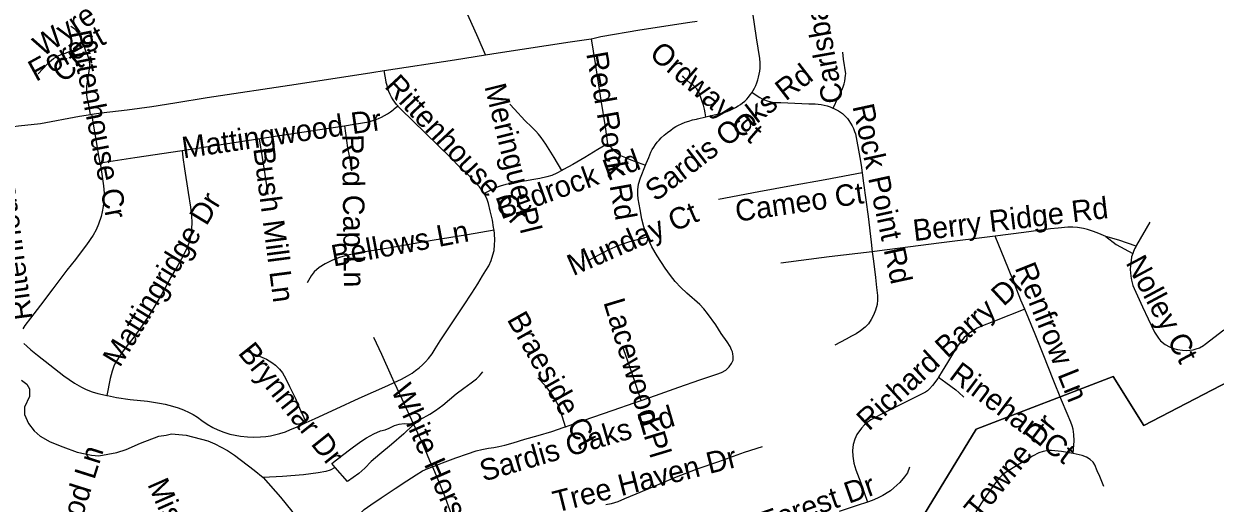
# Model space of a CAD drawing. Extents: x 1383679 to 1536984, y 460658 to 651027.
# Drawn here: x 1474850 to 1480119, y 507536 to 509658 of the extents above; entities that cross this region are included whole.
import ezdxf

# ---------------------------------------------------------------- set-up
doc = ezdxf.new("R2010")
doc.units = 0
for name, color, linetype in [('Exist Boundary Political City Limit New', 7, 'Continuous'), ('Exist Hydrographic Misc Water Feature', 7, 'Continuous'), ('Exist Road Non-System Type 51', 7, 'Continuous'), ('Exist Road Non-System Type 51 Label', 7, 'Continuous'), ('Map Preparation Boundary City Limit Buffer Line', 7, 'Continuous')]:
    doc.layers.add(name, color=color, linetype=linetype)

msp = doc.modelspace()

# ---------------------------------------------------------------- linework, layer by layer
at = {"layer": 'Exist Boundary Political City Limit New'}
for points in [[(1483076.5, 509192.8), (1480997.4, 508274.2), (1480898.9, 508449.6), (1479803.8, 507879.6), (1479667, 508097.2), (1479061.1, 507863.1), (1478796.4, 507429.1), (1478797.4, 507422.9)], [(1478797.4, 507422.9), (1478796.4, 507429.1), (1479061.1, 507863.1), (1479667, 508097.2), (1479803.8, 507879.6), (1480898.9, 508449.6), (1480997.4, 508274.2), (1483076.5, 509192.8)]]:
    msp.add_lwpolyline(points, dxfattribs=at)
at = {"layer": 'Exist Hydrographic Misc Water Feature'}
for points in [[(1476570.4, 507881.5), (1476603.2, 507905.8), (1476645.5, 507930.5), (1476670.2, 507945.9), (1476703.4, 507969.5), (1476762.1, 508020), (1476795.5, 508045.8), (1476828.8, 508069.4), (1476852.6, 508086.6), (1476865.3, 508099.1), (1476880.1, 508117)], [(1474840.3, 508080.9), (1474864, 508062.5), (1474875.6, 508042.2), (1474874.8, 508008.2), (1474853.9, 507960.7), (1474853.2, 507928.7), (1474870.4, 507888.3), (1474895.9, 507855.8), (1474923.4, 507833.2), (1474966.9, 507808.3), (1475022.5, 507785.1), (1475086, 507761.8), (1475149.9, 507748.5), (1475181.8, 507745.8), (1475262.2, 507760.2), (1475302.5, 507773.3), (1475367.1, 507802), (1475447.8, 507832.3), (1475480.4, 507837.6), (1475504, 507843.1), (1475568, 507837.8)], [(1476227.3, 507694.1), (1476212.1, 507711.7), (1476253.6, 507744.1), (1476302.8, 507780.4), (1476340.2, 507808.4), (1476365.9, 507825.6), (1476398.6, 507843.3), (1476427.1, 507855.9), (1476447.9, 507860.6), (1476465.8, 507867.7), (1476490.3, 507879.2), (1476510.5, 507885.7), (1476532.5, 507888.6), (1476554.4, 507887.6), (1476570.4, 507881.5)], [(1476570.4, 507881.5), (1476530.4, 507842.7), (1476477, 507796.1), (1476424.8, 507753), (1476386.7, 507721.1), (1476357.9, 507691.2), (1476332, 507667.6), (1476281.7, 507632.5), (1476227.3, 507694.1)], [(1475568, 507837.8), (1475663.6, 507811.8), (1475695.4, 507799.1), (1475750.8, 507770), (1475782.4, 507749.3), (1475869.1, 507681.5), (1475908.3, 507649.7)], [(1476227.3, 507694.1), (1476204.5, 507681.9), (1476185.9, 507676), (1476152.4, 507669.9), (1476086.6, 507661.6), (1475994.9, 507654.4), (1475908.3, 507649.7)], [(1475908.3, 507649.7), (1475984.8, 507563.1), (1476035.6, 507500.1), (1476099.3, 507402)]]:
    msp.add_lwpolyline(points, dxfattribs=at)
at = {"layer": 'Exist Road Non-System Type 51'}
msp.add_line((1475145.7, 509256.7), (1475150.9, 509257.6), dxfattribs=at)
for points in [[(1476892, 509520.9), (1476858.9, 509596.5), (1476800.4, 509727.8), (1476747.6, 509835), (1476705.5, 509921.8), (1476696.7, 509934.5), (1476694.6, 509937.1)], [(1477866.4, 509246.7), (1477922.4, 509260.3), (1477935.6, 509262.9), (1477948.6, 509266.4), (1477961.3, 509270.6), (1477973.8, 509275.5), (1477986, 509281.2), (1477997.8, 509287.5), (1478009.3, 509294.6), (1478019.4, 509301.1), (1478029.1, 509308.4), (1478038.3, 509316.2), (1478047, 509324.6), (1478055.2, 509333.6), (1478062.7, 509343), (1478069.5, 509353), (1478075.8, 509363.4), (1478080.9, 509373.3), (1478086.7, 509385.1), (1478091.9, 509397.3), (1478096.3, 509409.7), (1478099.9, 509422.4), (1478102.8, 509435.3), (1478104.9, 509448.3), (1478106.2, 509461.5), (1478106.7, 509474.7), (1478106.4, 509487.9), (1478105.4, 509501), (1478104.9, 509504.9), (1478089.8, 509596.3), (1478074.3, 509706.4)], [(1475116.6, 509558.9), (1475100.7, 509599.8), (1475097.3, 509607.4), (1475093.1, 509614.6), (1475088.3, 509621.4), (1475082.8, 509627.7), (1475076.8, 509633.5), (1475070.3, 509638.7), (1475063.3, 509643.2), (1475058.3, 509645.9)], [(1477359.3, 509591.8), (1477367.2, 509592.9), (1477401.4, 509602.7), (1477575, 509631.8), (1477795.2, 509665.6), (1477827.5, 509670.4)], [(1476892, 509520.9), (1476948.4, 509530), (1477266.7, 509578.4), (1477359.3, 509591.8)], [(1477359.3, 509591.8), (1477377.2, 509483), (1477401.9, 509319.4), (1477420.6, 509202.7), (1477431.7, 509127.3)], [(1474913.8, 509436.9), (1474955.3, 509481.1), (1474963.5, 509489.3), (1474972.3, 509496.9), (1474981.6, 509503.9), (1474991.4, 509510.3), (1475001.6, 509515.9), (1475012.1, 509520.9), (1475022.9, 509525.2), (1475034, 509528.7), (1475040.9, 509530.4), (1475116.6, 509558.9)], [(1475145.7, 509256.7), (1475136.6, 509306.4), (1475133.5, 509318.7), (1475131.1, 509331.2), (1475129.5, 509343.7), (1475128.7, 509356.4), (1475128.8, 509369.1), (1475129.5, 509381.7), (1475131.1, 509394.3), (1475132, 509399.3), (1475139.6, 509449), (1475141.1, 509458.9), (1475141.8, 509468.9), (1475141.7, 509478.9), (1475140.8, 509488.9), (1475139.1, 509498.8), (1475136.7, 509508.5), (1475133.5, 509518), (1475129.6, 509527.2), (1475126.5, 509533.3), (1475116.6, 509558.9)], [(1476443.5, 509451.1), (1476755.6, 509498.9), (1476892, 509520.9)], [(1478429.7, 509284.3), (1478450.9, 509332.6), (1478457.6, 509343.8), (1478463.6, 509355.3), (1478468.9, 509367.2), (1478473.5, 509379.4), (1478477.4, 509391.8), (1478480.4, 509404.5), (1478482.8, 509417.3), (1478484.3, 509430.2), (1478484.8, 509437), (1478474.6, 509501.5), (1478472.2, 509533)], [(1475150.9, 509257.6), (1475192.6, 509264.5), (1475306.7, 509277.1), (1475417.2, 509292.7), (1475518.1, 509308), (1475660.9, 509331.6), (1476055.4, 509390.3), (1476389.3, 509442.8), (1476443.5, 509451.1)], [(1476504, 509294.5), (1476498.7, 509300.6), (1476490.7, 509311.2), (1476483.4, 509322.1), (1476476.8, 509333.5), (1476470.6, 509345.8), (1476465.1, 509358.5), (1476460.4, 509371.4), (1476456.4, 509384.6), (1476453.2, 509397.9), (1476452.5, 509401.2), (1476443.5, 509451.1)], [(1477866.4, 509246.7), (1477863.7, 509263.5), (1477860, 509280.8), (1477855.6, 509297.9), (1477850.5, 509314.8), (1477844.6, 509331.5), (1477838, 509347.9), (1477834.7, 509355.6), (1477830.7, 509362.9), (1477826.1, 509369.8), (1477820.8, 509376.3), (1477814.9, 509382.2), (1477808.5, 509387.6), (1477801.6, 509392.3), (1477796.6, 509395.2), (1477768.6, 509421.1), (1477762.9, 509428.5)], [(1478071.2, 509354.2), (1478105.3, 509331.9), (1478115.6, 509326.5), (1478126.3, 509321.7), (1478137.4, 509317.7), (1478148.6, 509314.5), (1478160.1, 509312), (1478171.7, 509310.2), (1478183.3, 509309.3), (1478195.1, 509309.2), (1478198.3, 509309.3), (1478321.8, 509304), (1478335.5, 509304.3), (1478349.1, 509303.9), (1478362.7, 509302.7), (1478376.1, 509300.7), (1478389.5, 509297.9), (1478402.7, 509294.4), (1478415.6, 509290.1), (1478428.3, 509285), (1478429.7, 509284.3)], [(1476267.8, 509206.9), (1476310.9, 509213.4), (1476375.4, 509224), (1476390, 509228.2), (1476404.4, 509233.2), (1476418.5, 509238.8), (1476432.3, 509245.3), (1476445.8, 509252.4), (1476458.9, 509260.2), (1476471.5, 509268.7), (1476483.7, 509277.8), (1476488.2, 509281.4), (1476504, 509294.5)], [(1476886.1, 508906.5), (1476882.8, 508911.9), (1476875.8, 508921.4), (1476865.4, 508935.8), (1476840.6, 508963.6), (1476817.3, 508987.9), (1476777.3, 509025.1), (1476737, 509066), (1476516.4, 509281.1), (1476507.2, 509290.6), (1476504, 509294.5)], [(1477228.8, 509009), (1477194.9, 509066), (1477159.1, 509125.2), (1477148.8, 509140.3), (1477137.8, 509154.9), (1477126.2, 509169.1), (1477114, 509182.7), (1477101.2, 509195.8), (1477096.6, 509200.2), (1477066.3, 509229.9), (1477020.7, 509280.6), (1477000.3, 509302.3)], [(1478429.7, 509284.3), (1478440.6, 509279.3), (1478452.6, 509272.8), (1478461.6, 509267.1), (1478470.2, 509260.8), (1478478.3, 509253.9), (1478485.9, 509246.4), (1478492.8, 509238.3), (1478499.2, 509229.8), (1478506.5, 509218.3), (1478513, 509206.5), (1478518.9, 509194.3), (1478524, 509181.7), (1478527.6, 509171.6), (1478547.4, 509066), (1478552.6, 509032.2), (1478557.2, 508998.5)], [(1474760.6, 509197.2), (1474826.5, 509207), (1474924.6, 509217), (1475096.8, 509248.7), (1475145.7, 509256.7)], [(1475187.3, 509042.6), (1475183.3, 509066), (1475150.9, 509257.6)], [(1477599.3, 509032.5), (1477601.9, 509039.2), (1477614.2, 509066), (1477618.6, 509078.2), (1477623.8, 509090), (1477629.6, 509101.6), (1477636.2, 509112.7), (1477643.5, 509123.5), (1477651.4, 509133.7), (1477659.9, 509143.5), (1477668.9, 509152.7), (1477682.4, 509165.1), (1477696.5, 509176.8), (1477711, 509187.9), (1477722.3, 509195.8), (1477734, 509203.1), (1477746.1, 509209.7), (1477758.6, 509215.5), (1477774.7, 509222), (1477791.1, 509227.6), (1477807.7, 509232.6), (1477824.6, 509236.7), (1477830.1, 509237.9), (1477866.4, 509246.7)], [(1475550.1, 509097.8), (1475980.3, 509163.5), (1476267.8, 509206.9)], [(1476267.8, 509206.9), (1476282.4, 509109.5), (1476290.3, 509066), (1476290.3, 509066), (1476298.9, 509007)], [(1475930.3, 508902.6), (1475917.4, 508990.6), (1475906.5, 509066), (1475892.2, 509149.4)], [(1477431.7, 509127.3), (1477389, 509101.4), (1477330.8, 509066), (1477278, 509035.8), (1477237.2, 509013.8), (1477228.8, 509009)], [(1477431.7, 509127.3), (1477441.9, 509115.8), (1477452.8, 509104.9), (1477464.1, 509094.6), (1477476, 509084.8), (1477488.4, 509075.7), (1477510.6, 509066), (1477534, 509056.6), (1477599.3, 509032.5)], [(1475187.3, 509042.6), (1475341.7, 509066), (1475550.1, 509097.8)], [(1475550.1, 509097.8), (1475553.5, 509066), (1475560.9, 509015.9), (1475577.2, 508911.4), (1475586.9, 508846.4), (1475591.9, 508808.3), (1475593.2, 508777.9), (1475592.1, 508750.1), (1475588.7, 508721.5), (1475582.8, 508693.8), (1475571.3, 508664.8), (1475556.6, 508634.7), (1475531, 508588), (1475500.7, 508536.6), (1475471.8, 508482.9), (1475447.2, 508439.4), (1475425.3, 508402.4), (1475404.5, 508368), (1475382.1, 508335.2), (1475360.2, 508302.7), (1475333, 508265.8), (1475308.1, 508234.1), (1475287.4, 508206.6), (1475271.5, 508184.5), (1475261.2, 508167.5), (1475250.5, 508146.3), (1475241.5, 508120.1), (1475232.5, 508088.6), (1475217.2, 508012.9)], [(1475187.3, 509042.6), (1475196, 508992.2), (1475202.1, 508941.5), (1475205.3, 508908.5), (1475204.6, 508875.5), (1475200.6, 508850), (1475196.9, 508825.6), (1475191.8, 508805.7), (1475180.5, 508770.7), (1475170.6, 508746.7), (1475157.7, 508722.9), (1475127.1, 508679.7), (1475103.6, 508649.4), (1475078.5, 508615.1), (1475040.8, 508567), (1474978.8, 508485.4), (1474923.7, 508413), (1474880.5, 508355.3), (1474854.3, 508323), (1474845.6, 508308.5)], [(1477228.8, 509009), (1477207, 508996.6), (1477184.6, 508987), (1477162.5, 508980.4), (1477131.9, 508973.8), (1477097.4, 508966.9), (1477073.3, 508962.8), (1477044, 508958.6), (1477014.4, 508952.8), (1476982.1, 508946.3), (1476957, 508938.8), (1476936.8, 508931.5), (1476918.1, 508922.8), (1476886.1, 508906.5)], [(1477607.2, 508714.3), (1477591.5, 508758.8), (1477582.7, 508793.5), (1477575.6, 508836.2), (1477567.5, 508883.4), (1477565.4, 508902.3), (1477565.4, 508922.5), (1477569, 508948.6), (1477577.2, 508975.6), (1477599.3, 509032.5)], [(1478557.2, 508998.5), (1478393.3, 508967.5), (1478245.4, 508941.1), (1478101, 508914.2), (1477922.2, 508880.7)], [(1478557.2, 508998.5), (1478563.5, 508952.1), (1478583.6, 508805.7), (1478597.4, 508692), (1478602.4, 508649.4)], [(1476929.7, 508744), (1476927.8, 508757.1), (1476922.4, 508789.2), (1476913.3, 508830.1), (1476905, 508862.2), (1476898.7, 508880.7), (1476892.1, 508896.5), (1476886.1, 508906.5)], [(1476929.7, 508744), (1476812.1, 508724.5), (1476655.9, 508698.5), (1476463.1, 508665.5), (1476331.2, 508644.2), (1476282.4, 508634.1), (1476246.9, 508623.7), (1476215.5, 508611.3), (1476182.5, 508596.3), (1476156.5, 508578.9), (1476135, 508560.2), (1476121, 508542.7), (1476102.7, 508511.6)], [(1476488.1, 508070), (1476520.5, 508085.4), (1476547.3, 508099.7), (1476567.3, 508112.3), (1476582.9, 508123), (1476598.2, 508135.4), (1476612.7, 508147.9), (1476627.2, 508161.9), (1476639.4, 508176.3), (1476655.6, 508197.3), (1476669.7, 508218.8), (1476691.4, 508254.1), (1476727.3, 508307.4), (1476762.5, 508361.5), (1476794.6, 508409.2), (1476831.1, 508465.5), (1476858.2, 508507), (1476879.4, 508542.5), (1476893.9, 508566.3), (1476906.5, 508587.3), (1476917, 508610.1), (1476924.8, 508634.8), (1476929.6, 508655.1), (1476932.3, 508679.5), (1476933.4, 508700.1), (1476931.9, 508728.6), (1476929.7, 508744)], [(1479635.8, 508716.6), (1479603.8, 508729.9), (1479581.1, 508738.7), (1479554.1, 508747.4), (1479535.7, 508752.1), (1479510.2, 508755.9), (1479489.4, 508757.7), (1479466.9, 508757.3), (1479424.2, 508753.8), (1479390.3, 508750.1), (1479273.1, 508734.9), (1479146.2, 508718.6)], [(1479829.4, 508779.4), (1479771.3, 508677.5), (1479769.1, 508673.7)], [(1477607.2, 508714.3), (1477528.6, 508693.1), (1477477.6, 508675.5), (1477437.3, 508657.8), (1477400.3, 508638.2), (1477344, 508608.5)], [(1477580.5, 507991.1), (1477644.1, 508012.2), (1477746.8, 508050), (1477839.9, 508082.5), (1477914.5, 508107.4), (1477935.9, 508114.7), (1477954.9, 508125.2), (1477969.7, 508139.5), (1477979.8, 508154), (1477986.6, 508169.6), (1477987.8, 508185.4), (1477986.4, 508196.9), (1477983.7, 508206.6), (1477980.3, 508214.8), (1477973.9, 508229.4), (1477961.3, 508250.9), (1477934.5, 508287.5), (1477910.7, 508326), (1477873.9, 508375.1), (1477857.7, 508396.4), (1477840.3, 508415.2), (1477782.4, 508466.3), (1477756.1, 508491.3), (1477731.2, 508517.8), (1477709.3, 508544.4), (1477687.1, 508576.2), (1477651, 508631.3), (1477627.7, 508670.9), (1477608, 508712.1), (1477607.2, 508714.3)], [(1479146.2, 508718.6), (1478897.3, 508686.7), (1478634.4, 508653.3), (1478602.4, 508649.4)], [(1479276.7, 508394.2), (1479259.7, 508435.2), (1479223.3, 508526.7), (1479188.5, 508612.6), (1479146.2, 508718.6)], [(1479769.1, 508673.7), (1479692.6, 508700.5), (1479635.8, 508716.6)], [(1479635.8, 508716.6), (1479680.1, 508681.1), (1479754.3, 508642)], [(1478602.4, 508649.4), (1478412.2, 508626.2), (1478197.5, 508598.3)], [(1478602.4, 508649.4), (1478607.3, 508607.8), (1478616.1, 508535.5), (1478621.3, 508490.8), (1478624.7, 508455.7), (1478625.1, 508436.2), (1478623.2, 508415.4), (1478617, 508390.1), (1478607.5, 508368.5), (1478597.2, 508348.8), (1478585.4, 508330.3), (1478571.2, 508314.9), (1478550.2, 508299.7), (1478530.5, 508285.8), (1478509.7, 508274.9), (1478486.9, 508261.8), (1478437.3, 508236)], [(1479754.3, 508642), (1479749.3, 508626.4), (1479746.6, 508610.8), (1479744.1, 508588.2), (1479743.4, 508570.6), (1479743.7, 508555.6), (1479745.2, 508540.7), (1479748.1, 508523.3), (1479754.9, 508499.8), (1479759.9, 508485.7), (1479767.8, 508469.9), (1479797, 508405.3), (1479822.1, 508352.2), (1479850.8, 508293.2), (1479858.4, 508279.2), (1479867.8, 508266.5), (1479876.4, 508255.1), (1479897, 508238.3), (1479917.3, 508228.5), (1479930.6, 508222.7), (1479952.6, 508216.9), (1479974.4, 508213.4), (1479991.7, 508212.1), (1480021, 508215.4), (1480034.2, 508218.6), (1480048.7, 508224.2), (1480066.8, 508233.8), (1480075, 508240), (1480156.3, 508302.8)], [(1479769.1, 508673.7), (1479762.2, 508661.9), (1479755.7, 508646.5), (1479754.3, 508642)], [(1479276.7, 508394.2), (1479142.8, 508341.4), (1479082.8, 508317.8), (1479066.4, 508310.3), (1479054.9, 508303.9), (1479042.3, 508296.2), (1479027.3, 508285.5), (1479008.8, 508269.9), (1478994.7, 508253.4), (1478975.4, 508225), (1478934.2, 508158.7), (1478912, 508120.5), (1478895.4, 508094.2)], [(1479490.1, 507755.7), (1479494.8, 507812.6), (1479493.5, 507840.6), (1479490.5, 507863.5), (1479486.9, 507878.4), (1479479.7, 507894.9), (1479464.1, 507932.6), (1479439, 507992.3), (1479402.1, 508084.3), (1479360.3, 508188.3), (1479322.1, 508284.2), (1479276.7, 508394.2)], [(1476397, 508271.7), (1476432.1, 508196.4), (1476474.4, 508099.5), (1476488.1, 508070)], [(1474850.4, 508242.2), (1474863.5, 508230.6), (1474881.1, 508214.2), (1474911.4, 508190.8), (1474965.7, 508148.7), (1475027.9, 508099.7), (1475074.7, 508066.9), (1475104.9, 508050), (1475125.7, 508039.6), (1475152.2, 508028.3), (1475177.1, 508021), (1475198.1, 508016.5), (1475217.2, 508012.9)], [(1477580.5, 507991.1), (1477541.3, 508105.6), (1477517.8, 508173.6), (1477497.9, 508230.6)], [(1475833.5, 508210.3), (1475892, 508187), (1475923.2, 508173.8), (1475946.8, 508158.9), (1475963.5, 508146.7), (1475981.3, 508130), (1475994.5, 508113), (1476009.6, 508087.1), (1476025.9, 508053.1), (1476049.8, 508002), (1476069.1, 507956.8), (1476098.4, 507892.7)], [(1476098.4, 507892.7), (1476139.3, 507911.6), (1476232.3, 507954.3), (1476333.5, 508000.5), (1476460.3, 508056.8), (1476488.1, 508070)], [(1476488.1, 508070), (1476521.4, 507997.7), (1476573.1, 507885.8), (1476615.6, 507792.3), (1476645, 507725.4), (1476657.1, 507697.4)], [(1477245.9, 507874.7), (1477224.8, 507940.4), (1477214.6, 507968.1), (1477201.8, 507991.9), (1477190.2, 508011.3), (1477173, 508035.3), (1477156.6, 508055.8), (1477122.9, 508090.4)], [(1478895.4, 508094.2), (1478891.5, 508088), (1478868.7, 508057.7), (1478855.8, 508041.6), (1478846.3, 508033.3), (1478838.1, 508028.1), (1478640.1, 507928), (1478596.2, 507904.9), (1478579.8, 507892.7), (1478567.2, 507882.3), (1478554, 507868.5), (1478534.1, 507840), (1478525.1, 507819.9), (1478518, 507795.9), (1478515.1, 507768.6), (1478516, 507744.1), (1478520.8, 507712.9), (1478529.6, 507684.2), (1478551.8, 507626.2), (1478580.6, 507541)], [(1478895.4, 508094.2), (1478927, 508070.7), (1478972.3, 508037.8), (1478984.8, 508026.5), (1479007.4, 508005.7)], [(1475217.2, 508012.9), (1475220, 508012.4), (1475260.7, 508004.1), (1475320.8, 507995.7), (1475396.8, 507987.3), (1475449.7, 507978.1), (1475474.8, 507973.7), (1475507.8, 507965.6), (1475533.1, 507958.1), (1475557.1, 507949.2), (1475581.2, 507937.8), (1475599.8, 507928.1), (1475618.8, 507916.1), (1475638, 507902.8), (1475661.9, 507885.2), (1475686.4, 507871.6), (1475708.5, 507860.8), (1475734.7, 507849.9), (1475761.6, 507841.3), (1475785.4, 507836.8), (1475809.3, 507833), (1475839.1, 507829.3), (1475867.4, 507828.5), (1475896.6, 507829.4), (1475920.5, 507831.4), (1475941.5, 507834.3), (1475959.6, 507838.6), (1475982.7, 507844.3), (1476007.1, 507852.2), (1476029.9, 507861.5), (1476055.7, 507873), (1476098.4, 507892.7)], [(1477245.9, 507874.7), (1477294.7, 507891.8), (1477366.6, 507916.8), (1477456, 507947.7), (1477548.8, 507980.6), (1477580.5, 507991.1)], [(1476657.1, 507697.4), (1476702, 507714.8), (1476760.8, 507737.4), (1476813, 507754.8), (1476851.2, 507767.4), (1476876.1, 507773.8), (1476905, 507779.4), (1476928.3, 507782.5), (1476950.6, 507786.7), (1476978, 507793.6), (1477014.3, 507803.6), (1477066, 507818.7), (1477124.2, 507835.7), (1477184.8, 507853.1), (1477240.2, 507872.7), (1477245.9, 507874.7)], [(1478115.2, 507785.9), (1478035.9, 507759.7), (1477922.6, 507719), (1477826.7, 507686.6), (1477727.6, 507648.1), (1477631, 507607.6), (1477557.4, 507576.4), (1477507.1, 507554.9), (1477477.1, 507542.5), (1477447.3, 507533.4), (1477424.4, 507528.6)], [(1479490.1, 507755.7), (1479438.3, 507765.2), (1479408.9, 507768.5), (1479394.7, 507769), (1479385.6, 507769), (1479373.4, 507768.3), (1479358.3, 507765.4), (1479339.1, 507759.1), (1479311.5, 507744.8), (1479280, 507725.1), (1479244.4, 507703.7), (1479213.8, 507684.7), (1479190.1, 507669.8), (1479175.2, 507659.2), (1479162.5, 507644.9), (1479142.8, 507619.8), (1479121.1, 507589.5), (1479085.9, 507538.2), (1479060.6, 507497.8)], [(1479626.4, 507609.4), (1479608, 507654.8), (1479597.1, 507679.1), (1479586.8, 507705.1), (1479578.6, 507717.6), (1479566.4, 507729.7), (1479549, 507740.4), (1479530.6, 507747.2), (1479490.1, 507755.7)], [(1476312.1, 507449.8), (1476332.4, 507485.1), (1476355.7, 507508.3), (1476385.5, 507528.9), (1476430.5, 507559.5), (1476493.1, 507600.6), (1476544.2, 507635.2), (1476585.8, 507661.2), (1476613.8, 507678.8), (1476637.3, 507689.7), (1476657.1, 507697.4)], [(1476657.1, 507697.4), (1476678.3, 507648.3), (1476713.3, 507561), (1476739.9, 507487.4), (1476775.8, 507382.8)], [(1478766.7, 507695.1), (1478757.6, 507670.7), (1478745.5, 507652.4), (1478724.2, 507628.2), (1478697.2, 507603.7), (1478682.2, 507590.6), (1478667.9, 507581.3), (1478656.5, 507574.2), (1478649.2, 507569.8), (1478629, 507559.9), (1478611.9, 507551.8), (1478601.4, 507547.9), (1478580.6, 507541)], [(1478580.6, 507541), (1478535, 507525.8), (1478456.6, 507498.6)]]:
    msp.add_lwpolyline(points, dxfattribs=at)
at = {"layer": 'Map Preparation Boundary City Limit Buffer Line'}
for points in [[(1483076.5, 509192.8), (1480997.4, 508274.2), (1480898.9, 508449.6), (1479803.8, 507879.6), (1479667, 508097.2), (1479061.1, 507863.1), (1478796.4, 507429.1), (1478797.4, 507422.9)], [(1478797.4, 507422.9), (1478796.4, 507429.1), (1479061.1, 507863.1), (1479667, 508097.2), (1479803.8, 507879.6), (1480898.9, 508449.6), (1480997.4, 508274.2), (1483076.5, 509192.8)]]:
    msp.add_lwpolyline(points, dxfattribs=at)

# ---------------------------------------------------------------- texts
at = {"layer": 'Exist Road Non-System Type 51 Label'}
for s, rotation, p in [('Carlsbad Rd', 100.2107, (1478475.4, 509314.4)), ('Wyre', 33.6906, (1474932.6, 509509.7)), ('Forest', 28.6112, (1474903.9, 509400.2)), ('Rittenhouse Cr', 280.996, (1475053.1, 509620.7)), ('Ct', 40.602, (1475025.4, 509392.9)), ('Ordway Ct', 319.2676, (1477611.6, 509516.4)), ('Red Rock Rd', 280.0079, (1477337, 509526.8)), ('Sardis Oaks Rd', 37.7548, (1477644.8, 508868.2)), ('Rittenhouse Cr', 312.9978, (1476441.3, 509378.4)), ('Meringue Pl', 283.9052, (1476886.9, 509381.2)), ('Mattingwood Dr', 8.1827, (1475556.3, 509062.1)), ('Rock Point Rd', 282.2647, (1478514.2, 509293.1)), ('Rittenhouse Cr', 97.6653, (1474889.1, 508352.4)), ('Red Cap Ln', 270.6542, (1476258, 509168.9)), ('Bush Mill Ln', 277.4315, (1475864.7, 509106.6)), ('Bedrock Rd', 19.8553, (1476961, 508791.3)), ('Mattingridge Dr', 58.5708, (1475274.7, 508133.3)), ('Cameo Ct', 8.3259, (1478003.3, 508781.4)), ('Munday Ct', 23.6825, (1477279.6, 508540.6)), ('Berry Ridge Rd', 6.8184, (1478787.8, 508695.7)), ('Bellows Ln', 10.603, (1476220, 508583.2)), ('Renfrow Ln', 291.8012, (1479231.3, 508578.2)), ('Nolley Ct', 298.1981, (1479720.8, 508600.5)), ('Richard Barry Dr', 42.7973, (1478587.2, 507852.7)), ('Lacewood Pl', 286.8582, (1477412.4, 508426.1)), ('Braeside Ct', 299.433, (1476984.6, 508349.7)), ('Brynmar Dr', 308.7042, (1475794.3, 508199.9)), ('Rinehart Ct', 323.1299, (1478936.7, 508091.3)), ('White Horse Dr', 293.8603, (1476473, 508038.7)), ('Sardis Oaks Rd', 16.2606, (1476882.7, 507631)), ('New Towne Dr', 50.5978, (1478890.5, 507233.6)), ('Millwood Ln', 72.4746, (1475002.6, 507132)), ('Tree Haven Dr', 14.1625, (1477204.1, 507494.1)), ('Misty Dawn Ln', 293.806, (1475395.4, 507620.1)), ('Sardis Forest Dr', 19.3594, (1477752.2, 507270.8))]:
    msp.add_text(s, height=95, rotation=rotation, dxfattribs=at).set_placement(p)

doc.saveas('drawing.dxf')
